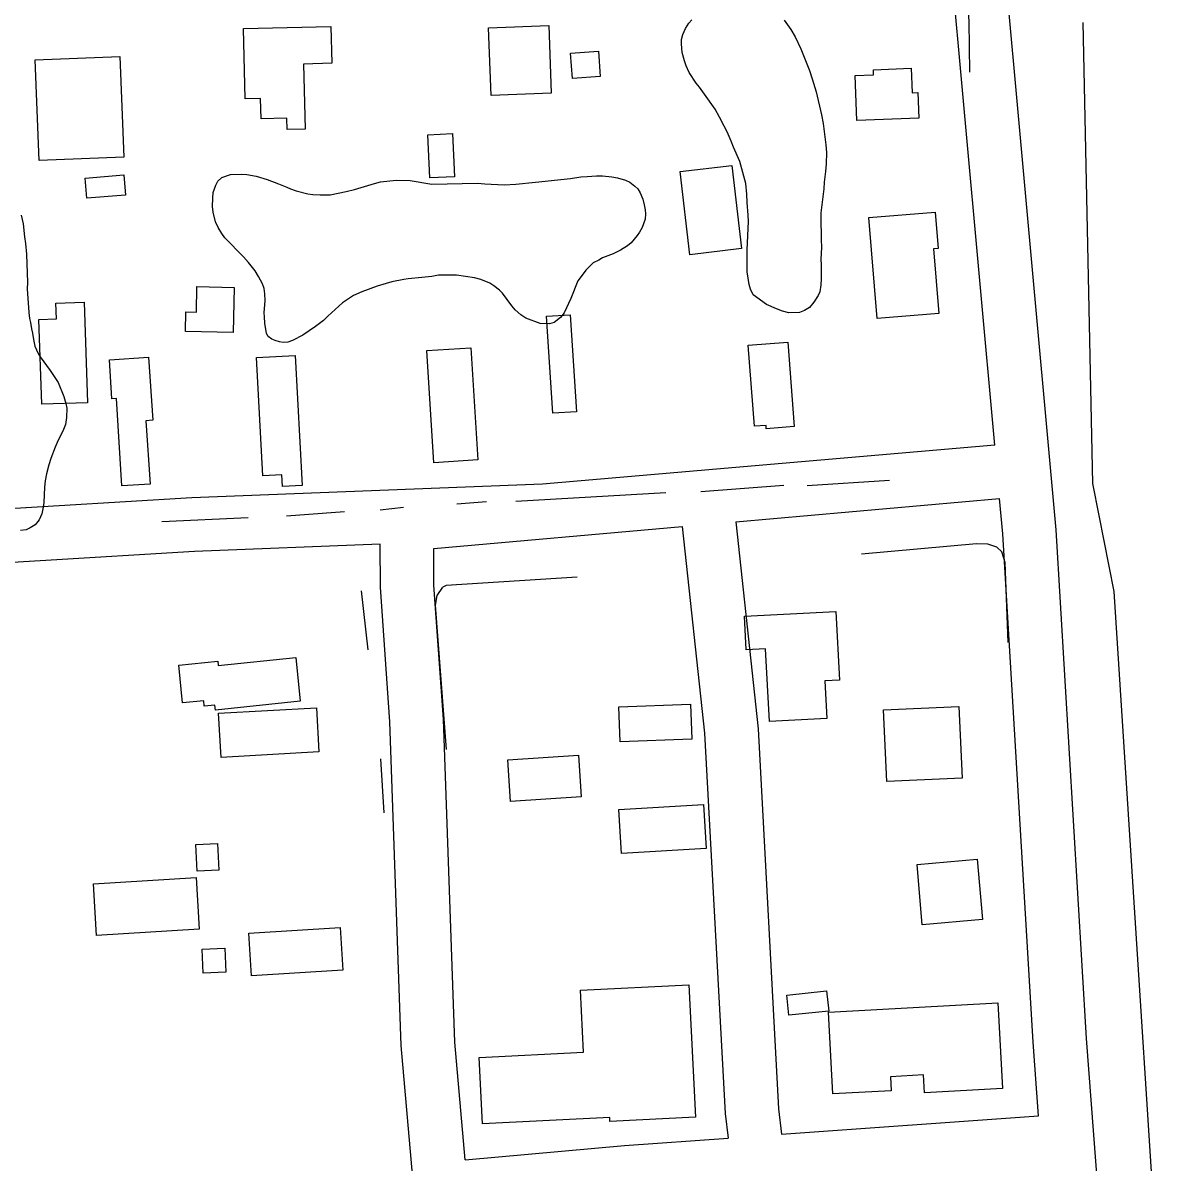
# Model space of a CAD drawing. Extents: x 3313447 to 3351316, y 703786 to 729172.
# Drawn here: x 3321366 to 3322011, y 710823 to 711460 of the extents above; entities that cross this region are included whole.
import ezdxf

# ---------------------------------------------------------------- set-up
doc = ezdxf.new("R2010")
doc.units = 0
for name, color, linetype in [('V-BLDG-OTLN', 7, 'Continuous'), ('V-LEVE-TOET', 7, 'Continuous'), ('V-ROAD-CNTR', 7, 'Continuous'), ('V-SITE-VEGE', 7, 'Continuous'), ('V-TOPO-SHOR', 7, 'Continuous')]:
    doc.layers.add(name, color=color, linetype=linetype)

msp = doc.modelspace()

# ---------------------------------------------------------------- linework, layer by layer
at = {"layer": 'V-BLDG-OTLN'}
for points in [[(3321489.65, 711457.01), (3321538.54, 711458.22), (3321539.06, 711437.55), (3321523.23, 711437.16), (3321524.14, 711400.79), (3321514.15, 711400.54), (3321514, 711406.78), (3321499.56, 711406.42), (3321499.27, 711417.84), (3321490.62, 711417.62)], [(3321626.76, 711457.35), (3321660.43, 711458.65), (3321661.88, 711420.8), (3321628.21, 711419.52)], [(3321688.23, 711444.42), (3321689.24, 711430.19), (3321673.69, 711429.08), (3321672.67, 711443.31)], [(3321422.71, 711385.08), (3321375.36, 711383.27), (3321373.22, 711439.53), (3321420.57, 711441.33)], [(3321867.44, 711406.85), (3321832.72, 711405.6), (3321831.82, 711430.67), (3321842.17, 711431.04), (3321842.06, 711433.98), (3321863.22, 711434.74), (3321863.71, 711421.09), (3321866.92, 711421.21)], [(3321606.56, 711398.27), (3321607.7, 711374.07), (3321593.96, 711373.42), (3321592.82, 711397.62)], [(3321739.39, 711330.5), (3321733.88, 711376.95), (3321762.84, 711380.38), (3321768.35, 711333.94)], [(3321401.23, 711373.32), (3321422.84, 711375.09), (3321423.76, 711363.83), (3321402.16, 711362.06)], [(3321844.09, 711294.84), (3321839.49, 711351.22), (3321876.57, 711354.24), (3321878.21, 711334.06), (3321875.59, 711333.85), (3321878.55, 711297.64)], [(3321484.44, 711312.24), (3321483.96, 711287.05), (3321457.29, 711287.55), (3321457.5, 711298.55), (3321463.4, 711298.44), (3321463.67, 711312.63)], [(3321400.59, 711304.01), (3321402.56, 711247.72), (3321376.86, 711246.83), (3321375.2, 711294.33), (3321385.1, 711294.67), (3321384.79, 711303.45)], [(3321672.4, 711296.91), (3321676.03, 711242.67), (3321662.83, 711241.78), (3321659.2, 711296.03)], [(3321596.19, 711214.17), (3321592.29, 711276.97), (3321616.89, 711278.5), (3321620.78, 711215.7)], [(3321775.51, 711234.52), (3321772.06, 711279.83), (3321794.14, 711281.52), (3321797.74, 711234.37), (3321782.11, 711233.18), (3321781.97, 711235.02)], [(3321436.66, 711273.16), (3321438.94, 711237.88), (3321435.18, 711237.64), (3321437.47, 711202.23), (3321421.76, 711201.22), (3321418.6, 711250.04), (3321416.1, 711249.88), (3321414.69, 711271.74)], [(3321518.64, 711274.11), (3321522.59, 711201.47), (3321511.46, 711200.86), (3321511.11, 711207.31), (3321500.54, 711206.74), (3321496.94, 711272.94)], [(3321769.97, 711128.32), (3321821.03, 711131.03), (3321823.06, 711092.6), (3321814.83, 711092.16), (3321815.95, 711071.07), (3321783.89, 711069.37), (3321781.73, 711110.13), (3321770.96, 711109.56)], [(3321521.48, 711080.7), (3321474.01, 711075.75), (3321473.71, 711078.63), (3321467.81, 711078.02), (3321467.49, 711081.05), (3321455.69, 711079.83), (3321453.5, 711100.87), (3321475.3, 711103.14), (3321475.55, 711100.76), (3321518.92, 711105.28)], [(3321531.92, 711052.45), (3321477.17, 711049.36), (3321475.78, 711073.99), (3321530.53, 711077.07)], [(3321699.67, 711077.53), (3321739.65, 711079.09), (3321740.42, 711059.61), (3321700.43, 711058.04)], [(3321847.73, 711075.86), (3321889.83, 711077.87), (3321891.75, 711037.79), (3321849.64, 711035.78)], [(3321637.56, 711047.95), (3321677.06, 711050.58), (3321678.62, 711027.3), (3321639.12, 711024.66)], [(3321748.53, 710998.37), (3321701.15, 710995.53), (3321699.67, 711020.13), (3321747.06, 711022.98)], [(3321463.15, 711000.54), (3321475.26, 711001.11), (3321475.96, 710986.24), (3321463.85, 710985.67)], [(3321900.1, 710992.37), (3321902.97, 710958.64), (3321869.37, 710955.78), (3321866.5, 710989.51)], [(3321464.95, 710953.2), (3321407.56, 710949.69), (3321405.79, 710978.66), (3321463.18, 710982.16)], [(3321492.71, 710951.04), (3321543.79, 710954.27), (3321545.3, 710930.39), (3321494.22, 710927.16)], [(3321466.62, 710942.1), (3321479.24, 710942.65), (3321479.83, 710929.19), (3321467.2, 710928.64)], [(3321621.52, 710881.54), (3321679.94, 710884.48), (3321678.2, 710919.13), (3321738.78, 710922.18), (3321742.5, 710848.13), (3321694.67, 710845.72), (3321694.56, 710847.97), (3321623.38, 710844.39)], [(3321793.56, 710916.33), (3321815.82, 710918.7), (3321817.02, 710907.47), (3321794.76, 710905.09)], [(3321816.87, 710906.89), (3321911.63, 710912.07), (3321914.25, 710864.14), (3321870.53, 710861.75), (3321869.99, 710871.73), (3321851.55, 710870.73), (3321851.98, 710862.88), (3321819.38, 710861.1)]]:
    msp.add_lwpolyline(points, close=True, dxfattribs=at)
at = {"layer": 'V-LEVE-TOET'}
msp.add_lwpolyline([(3322018.75, 710120.99), (3322017.11, 710139.56), (3322019.86, 710157.32), (3322023.4, 710174.89), (3322027.98, 710190.84), (3322033.99, 710207.05), (3322036.58, 710224.66), (3322036.04, 710236.16), (3322023.44, 710391.28), (3322010.09, 710623.54), (3321976.79, 711142.09), (3321968.23, 711184.67), (3321964.85, 711202.52), (3321959.29, 711460.32)], dxfattribs=at)
at = {"layer": 'V-ROAD-CNTR'}
for points in [[(3322005.03, 710252.58), (3321988.8, 710448.52), (3321987.02, 710552.46), (3321967.93, 710803.96), (3321961.25, 710892.18), (3321944.29, 711176.62), (3321912.08, 711531.19), (3321784.5, 711527.85)], [(3321909.86, 711224.05), (3321884.74, 711500.46), (3321689.02, 711495.35), (3321498.93, 711487.2), (3321247.47, 711473.04), (3321149.29, 711466.72), (3321098.79, 711465.86), (3320966.4, 711462.13), (3320681.86, 711442.94), (3320668.08, 711441.77)], [(3321909.86, 711224.05), (3321656.99, 711202.18), (3321460.87, 711194.48), (3321200.9, 711178.83), (3321016.7, 711161.9), (3320777.44, 711158.17), (3320682.31, 711151.39)], [(3321765.02, 711181.12), (3321912.58, 711194.17)], [(3321934.44, 710848.87), (3321931.31, 710890.16), (3321914.37, 711174.37), (3321912.58, 711194.17)], [(3321765.02, 711181.12), (3321777.55, 711065.31), (3321788.94, 710852.8), (3321790.69, 710838.59)], [(3321613.73, 710824.19), (3321607.96, 710890.05), (3321601.55, 711070.8), (3321596.27, 711145.7), (3321596.21, 711166.18), (3321735.13, 711178.47)], [(3321735.13, 711178.47), (3321747.64, 711062.89), (3321759.04, 710850.17), (3321760.72, 710836.44)], [(3321566.21, 711168.6), (3321462.36, 711164.52), (3321203.17, 711148.92), (3321018.31, 711131.92), (3320778.74, 711128.19), (3320683.54, 711121.4)], [(3321612.82, 710106.27), (3321609.81, 710403.28), (3321596.58, 710553.29), (3321590.64, 710744.03), (3321578, 710888.21), (3321571.58, 711069.21), (3321566.28, 711144.61), (3321566.21, 711168.6)], [(3321790.69, 710838.59), (3321934.44, 710848.87)], [(3321613.73, 710824.19), (3321702.89, 710832.31), (3321760.72, 710836.44)]]:
    msp.add_lwpolyline(points, dxfattribs=at)
at = {"layer": 'V-SITE-VEGE'}
for points in [[(3321792.08, 711461.66), (3321795.85, 711456.44), (3321798.23, 711452.38), (3321801.45, 711445.59), (3321806.21, 711433.51), (3321807.77, 711428.85), (3321810.03, 711421.62), (3321813.01, 711408.82), (3321813.93, 711403.86), (3321815.52, 711391.91), (3321815.83, 711387.61), (3321815.58, 711381.27), (3321815.25, 711377), (3321814.55, 711371.16), (3321814.24, 711367.37), (3321812.61, 711353.95), (3321812.64, 711346.65), (3321812.84, 711343.79), (3321812.81, 711339.03), (3321812.96, 711334.58), (3321812.7, 711327.93), (3321812.89, 711324.75), (3321812.9, 711316.98), (3321812.61, 711313.5), (3321811.98, 711309.72), (3321811.11, 711307.69), (3321808.74, 711303.98), (3321806.25, 711300.9), (3321803.48, 711299.27), (3321800.74, 711298.11), (3321794.71, 711298.03), (3321791.1, 711298.96), (3321787.81, 711300.2), (3321782.2, 711302.64), (3321774.8, 711308.01), (3321773.34, 711311.23), (3321772.49, 711313.81), (3321771.49, 711320.83), (3321771.5, 711333.2), (3321772.12, 711349.03), (3321771.95, 711352.53), (3321771.43, 711359.69), (3321771.3, 711364.45), (3321770.74, 711370.34), (3321768.52, 711378.52), (3321767.26, 711382.69), (3321763.76, 711390.6), (3321762.47, 711393.98), (3321760.29, 711399.15), (3321758.51, 711402.39), (3321756.01, 711407.4), (3321753.5, 711411.94), (3321747.64, 711420.26), (3321744.78, 711424.18), (3321742.96, 711426.47), (3321739.07, 711432.33), (3321737.31, 711436.05), (3321736.31, 711438.95), (3321735.07, 711443.59), (3321734.62, 711448.37), (3321734.72, 711450.9), (3321735.46, 711453.57), (3321737.02, 711457), (3321738.88, 711459.94), (3321740.39, 711461.94)], [(3321594.99, 711369.91), (3321620.69, 711370.51), (3321624.63, 711370.07), (3321635.48, 711369.64), (3321641.95, 711369.97), (3321652.99, 711371.01), (3321672.6, 711373.17), (3321678.35, 711373.98), (3321681.88, 711374.28), (3321687.18, 711374.66), (3321690.56, 711374.67), (3321695.67, 711374.03), (3321698.87, 711373.46), (3321703.37, 711372.11), (3321705.82, 711370.99), (3321708.52, 711368.83), (3321710.22, 711367.3), (3321711.6, 711365.04), (3321713.08, 711361.61), (3321713.83, 711358.35), (3321714.31, 711355.54), (3321714.52, 711353.33), (3321714.4, 711350.4), (3321712.61, 711345.78), (3321711.18, 711343.05), (3321709.94, 711341.19), (3321706.55, 711337.21), (3321704.58, 711335.53), (3321700.52, 711333.05), (3321696.47, 711331), (3321690.52, 711328.74), (3321688.41, 711327.5), (3321685.27, 711325.86), (3321683.75, 711324.46), (3321681.15, 711321.77), (3321678.52, 711318.35), (3321676.81, 711315.92), (3321672.75, 711305.96), (3321669.06, 711298.03), (3321667.05, 711295.47), (3321663.57, 711292.67), (3321660.89, 711291.75), (3321655.62, 711292.1), (3321647.67, 711295.06), (3321644.81, 711296.93), (3321641.68, 711299.69), (3321639.86, 711301.82), (3321634.56, 711308.92), (3321632.87, 711310.6), (3321629.74, 711313.07), (3321627.45, 711314.63), (3321622.54, 711316.59), (3321618.91, 711317.61), (3321608.84, 711319.03), (3321602.82, 711319.12), (3321598.86, 711318.98), (3321595.02, 711318.4), (3321589.56, 711317.73), (3321581.9, 711317), (3321579.39, 711316.66), (3321572.74, 711315.31), (3321564.57, 711312.84), (3321555.93, 711309.66), (3321551.31, 711307.64), (3321547.25, 711305.16), (3321545.13, 711303.62), (3321536.92, 711296.17), (3321534.47, 711293.62), (3321530.08, 711290.28), (3321522.85, 711285.42), (3321517.15, 711282.42), (3321514.48, 711281.64), (3321511.83, 711281.45), (3321509.79, 711281.68), (3321507.47, 711282.5), (3321505.59, 711283.31), (3321503.6, 711284.71), (3321502.64, 711286.51), (3321501.69, 711292.27), (3321501.39, 711295.8), (3321501.33, 711298), (3321501.89, 711304.88), (3321501.74, 711308.55), (3321501.27, 711311.65), (3321500.35, 711314.19), (3321498.16, 711318.38), (3321496.23, 711321.54), (3321492.46, 711326.23), (3321489.64, 711329.28), (3321479.35, 711339.95), (3321477.54, 711342.37), (3321475.61, 711345.68), (3321474.12, 711348.96), (3321472.72, 711354.3), (3321472.41, 711357.54), (3321472.58, 711362.09), (3321472.85, 711365.3), (3321474.34, 711369.35), (3321475.45, 711371.66), (3321477.59, 711373.63), (3321482.5, 711375.34)], [(3321482.5, 711375.34), (3321488.52, 711375.55), (3321491.59, 711375.28), (3321496.84, 711374.34), (3321502.93, 711372.49), (3321509.29, 711370.19), (3321513.91, 711368.24), (3321515.93, 711367.28), (3321519.26, 711366.13), (3321525.66, 711364.55), (3321528.43, 711364.15), (3321532.53, 711363.99), (3321538.11, 711364.07), (3321547.13, 711365.91), (3321551.73, 711367.05), (3321563.01, 711370.28), (3321566.28, 711371.33), (3321575.11, 711372.15), (3321583.03, 711371.99), (3321594.99, 711369.91)], [(3321365.35, 711352.53), (3321366.47, 711347.8), (3321367.22, 711340.47), (3321367.73, 711336.68), (3321368.28, 711330.79), (3321368.83, 711315.01), (3321368.69, 711311.37), (3321369.6, 711298.18), (3321370.12, 711294.9), (3321370.68, 711292.53), (3321371.2, 711289.12), (3321371.76, 711286.63), (3321372.27, 711283.09), (3321373.04, 711279.41), (3321374.82, 711275.17), (3321375.92, 711273.31), (3321381.62, 711265.66), (3321383.46, 711262.98), (3321386.04, 711258.97), (3321389.25, 711251.16), (3321390.28, 711247.34), (3321390.83, 711244.71), (3321390.75, 711239.51), (3321390.2, 711235.49), (3321389.05, 711232.67), (3321385.51, 711225.52), (3321384.36, 711222.82), (3321381.9, 711216.54), (3321380.85, 711213.06), (3321379.61, 711207.9), (3321378.81, 711204.02), (3321378.4, 711200.39), (3321378.07, 711191.94), (3321377.71, 711189.35), (3321376.91, 711185.6), (3321375.35, 711182.28), (3321373.16, 711179.5), (3321370.48, 711177.78), (3321368.22, 711176.56), (3321365.08, 711176.16)]]:
    msp.add_lwpolyline(points, dxfattribs=at)
at = {"layer": 'V-TOPO-SHOR'}
for p, q in [((3321791.93, 711201.34), (3321745.5, 711197.89)), ((3321851.11, 711204.28), (3321805.04, 711201.16)), ((3321726.01, 711197.32), (3321642.1, 711192.51)), ((3321546.21, 711186.74), (3321513.78, 711184.33)), ((3321579.3, 711189.03), (3321566.13, 711187.71)), ((3321625.63, 711192.23), (3321608.96, 711190.96)), ((3321492.26, 711183.26), (3321444.05, 711181.05)), ((3321559.54, 711109.46), (3321555.7, 711142.58)), ((3321568.38, 711018.35), (3321566.48, 711048.55))]:
    msp.add_line(p, q, dxfattribs=at)
for points in [[(3321895.99, 711432.64), (3321895.67, 711461), (3321894.31, 711480.13), (3321892.23, 711492.15), (3321890.2, 711496.16), (3321887.11, 711499.12), (3321883.51, 711500.13), (3321879, 711499.95)], [(3321917.41, 711113.53), (3321915.65, 711158.3), (3321913.89, 711164.39), (3321911.06, 711167), (3321906.03, 711168.54), (3321899.68, 711168.7), (3321835.37, 711162.95)], [(3321676.37, 711150.06), (3321603.16, 711145.4), (3321601.12, 711144.48)], [(3321603.27, 711053.76), (3321597.05, 711134.55), (3321597.97, 711139.89), (3321601.12, 711144.48)]]:
    msp.add_lwpolyline(points, dxfattribs=at)

doc.saveas('drawing.dxf')
